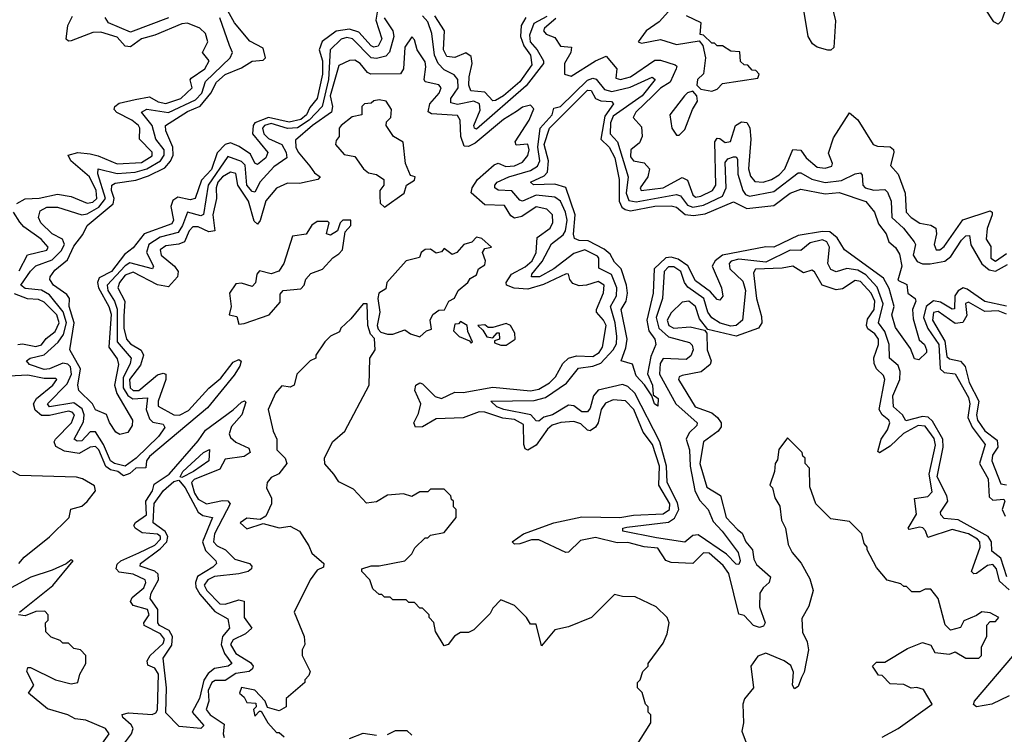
# Model space of a CAD drawing. Extents: x 2472589 to 2662339, y 701009 to 849030.
# Tile 389 of 406: x 2641315 to 2644957, y 757853 to 760497. Entities that reach past the tile are written whole.
import ezdxf

# ---------------------------------------------------------------- set-up
doc = ezdxf.new("R2010")
doc.units = 0

msp = doc.modelspace()

# ---------------------------------------------------------------- linework, layer by layer
at = {"layer": '0CON05XD'}
for points in [[(2644310.7, 760585), (2644332.6, 760492.6), (2644326.2, 760393.8), (2644315, 760383.8), (2644305, 760383.8), (2644265, 760395.6), (2644247.7, 760407.7), (2644231.9, 760435), (2644216.7, 760525)], [(2642638.1, 760531.9), (2642631.9, 760495), (2642654.1, 760425.9), (2642641.3, 760398.7), (2642625, 760394.8), (2642615, 760399.5), (2642569.9, 760449.9), (2642535, 760461.3), (2642485.9, 760454.1), (2642433.6, 760416.4), (2642422.7, 760385), (2642434.5, 760345), (2642435.1, 760295), (2642415.3, 760204.7), (2642388.1, 760171.9), (2642375.8, 760145), (2642355, 760128), (2642312.1, 760117.9), (2642235, 760134.7), (2642184.8, 760115.2), (2642178.4, 760105), (2642176.1, 760075), (2642233.3, 760005), (2642225.4, 759985), (2642195, 759961.2), (2642185, 759965.7), (2642168.9, 759999), (2642127.2, 760027.2), (2642095, 760041.2), (2642075, 760035.4), (2642045.8, 760004.2), (2642025, 759942.2), (2641987.3, 759902.7), (2641964.3, 759835.7), (2641945, 759830.4), (2641900.4, 759839.6), (2641881.8, 759828.2), (2641874, 759805), (2641883.3, 759755), (2641878.2, 759741.8), (2641775.8, 759704.2), (2641735, 759652.5), (2641702.1, 759627.9), (2641655, 759564.5), (2641608.6, 759541.4), (2641603.1, 759525), (2641605.8, 759505), (2641645, 759436.2), (2641653.3, 759406.7), (2641645.2, 759285), (2641675, 759241.9), (2641680.8, 759220.8), (2641666.1, 759145), (2641673.6, 759113.6), (2641732.5, 759015), (2641731.2, 758995), (2641715, 758970), (2641685, 758962.5), (2641670.7, 758970.7), (2641646.9, 759006.9), (2641636, 759036), (2641595, 759053.5), (2641583.8, 759075), (2641533.6, 759125), (2641529.7, 759145), (2641540.3, 759205), (2641500.5, 759275), (2641516.8, 759375), (2641498, 759435), (2641499.6, 759465), (2641489.4, 759479.4), (2641439.6, 759515), (2641426.4, 759535), (2641427.3, 759545), (2641445, 759570), (2641492.2, 759607.8), (2641515, 759658.2), (2641548.5, 759701.5), (2641564.7, 759735), (2641661.1, 759815), (2641664.2, 759835), (2641654.8, 759865.2), (2641655.5, 759885), (2641668.1, 759891.9), (2641745, 759903.2), (2641790.8, 759919.2), (2641851.2, 759948.8), (2641873.3, 759973.3), (2641882.1, 759995), (2641880.9, 760025), (2641855.4, 760085), (2641854.5, 760105), (2641935, 760156.6), (2641982.9, 760177.1), (2642021.6, 760225), (2642043.1, 760265), (2642075, 760293.5), (2642135, 760318.6), (2642175, 760343.8), (2642215, 760346.9), (2642224.5, 760355.5), (2642215, 760391.1), (2642166.6, 760416.6), (2642109, 760485), (2642065, 760565.3)], [(2643715, 760526.9), (2643680.9, 760489.1), (2643632.2, 760455), (2643603.3, 760415), (2643615, 760410), (2643685, 760423.1), (2643745, 760404.4), (2643828.3, 760418.3), (2643841.7, 760401.7), (2643852.5, 760355), (2643843.9, 760296.1), (2643822.5, 760275), (2643820, 760255), (2643835, 760240), (2643875, 760232.5)], [(2644965, 760544.7), (2644947.4, 760492.6), (2644935, 760480.4), (2644918.5, 760488.5), (2644885, 760539.4)], [(2641303.7, 759816.3), (2641335.5, 759834.5), (2641386.6, 759836.6), (2641455, 759851), (2641505, 759842.1), (2641565, 759817.5), (2641585, 759821.5), (2641599.8, 759835), (2641597.3, 759865), (2641573.5, 759915), (2641504.5, 759975), (2641493.8, 759995), (2641530, 760005), (2641575, 760000), (2641605, 759993.5), (2641675, 759963.6), (2641765, 759968.7), (2641805, 759992.9), (2641805, 760006.4), (2641758.2, 760055), (2641759.1, 760095), (2641753.8, 760105), (2641730, 760125), (2641673.7, 760153.7), (2641664.5, 760165), (2641666.7, 760175), (2641682.7, 760187.3), (2641742, 760201.9), (2641795, 760210.8), (2641826.7, 760193.3), (2641855, 760186.5), (2641911.1, 760205), (2641953.1, 760245), (2641945.5, 760274.4), (2641949.3, 760280.7), (2642000, 760315), (2642015.5, 760345), (2641991.4, 760375), (2642011.1, 760415), (2642002.5, 760445), (2641981.4, 760465), (2641935, 760483.3), (2641915, 760481.4), (2641815, 760438.8), (2641765, 760425.8), (2641725, 760395.8), (2641705, 760398.8), (2641675, 760431.7), (2641615, 760450.2), (2641585, 760449.3), (2641505, 760418.9), (2641495, 760417.8), (2641486.9, 760425), (2641492.5, 760475), (2641510, 760510)], [(2642663.3, 760503.3), (2642695.3, 760455), (2642699.4, 760435), (2642683.5, 760376.5), (2642668.8, 760361.2), (2642635, 760352.5), (2642615, 760356.1), (2642546.1, 760426.1), (2642525, 760431.2), (2642503.9, 760425), (2642463.4, 760385), (2642457.1, 760275), (2642434.4, 760175), (2642385.5, 760125), (2642343, 760097), (2642305, 760093.8), (2642245, 760112.9), (2642220, 760105), (2642213.6, 760095), (2642217.4, 760075), (2642235, 760056.9), (2642285, 760034.7), (2642301.2, 760005), (2642303.5, 759985), (2642255, 759952.5), (2642205, 759896.2), (2642185, 759859.1), (2642175, 759860.6), (2642154.5, 759884.5), (2642148.6, 759958.6), (2642135, 759972.4), (2642085, 759991.1), (2642011.8, 759885), (2641994.3, 759775.8), (2641985, 759770.8), (2641935, 759784.3), (2641917.6, 759735), (2641901.1, 759708.9), (2641835, 759691.7), (2641792.9, 759665), (2641784.4, 759635), (2641810, 759585), (2641806.2, 759575), (2641722.7, 759597.3), (2641705, 759586.6), (2641638.1, 759515), (2641640.5, 759495), (2641665.4, 759455), (2641675.5, 759425.5), (2641675.9, 759305), (2641727, 759245), (2641724.1, 759225), (2641697.7, 759172.3), (2641698.1, 759135), (2641715, 759106.8), (2641733.9, 759093.9), (2641787.2, 759097.2), (2641782.6, 759055), (2641795, 759019.6), (2641807.7, 759007.7), (2641845, 759000.4), (2641851.9, 758988.1), (2641828.1, 758955), (2641745.5, 758874.5), (2641705, 758844.3), (2641665, 758854.6), (2641650.3, 758865), (2641625.3, 758925.3), (2641595, 758972.5), (2641575, 758972.5), (2641545, 758939.1), (2641526.9, 758936.9), (2641516.7, 758945), (2641551.1, 759008.9), (2641552.9, 759035), (2641546.4, 759056.4), (2641515, 759079.2), (2641425, 759064.4), (2641417.5, 759075), (2641490.6, 759149.4), (2641506.5, 759185), (2641502.4, 759212.4), (2641492.5, 759222.5), (2641475, 759226.1), (2641425, 759204.5), (2641405, 759202.6), (2641351, 759221), (2641340.5, 759235), (2641354, 759245), (2641405, 759257.2), (2641456.8, 759303.2), (2641477.4, 759332.6), (2641487.6, 759375), (2641475.9, 759415.9), (2641425, 759479.1), (2641395, 759495.5), (2641335, 759502.3), (2641319.6, 759515), (2641355, 759566.5), (2641375, 759586.2), (2641435, 759608.4), (2641468.2, 759641.8), (2641480.4, 759665), (2641473.2, 759685), (2641434.6, 759705), (2641393.6, 759745), (2641384.4, 759765), (2641390.7, 759789.3), (2641415, 759802.7), (2641455, 759802.9), (2641545, 759775.3), (2641565, 759778.5), (2641607.2, 759802.8), (2641632.4, 759835), (2641604.2, 759925.8), (2641605.5, 759944.5), (2641675, 759927.8), (2641742.6, 759932.6), (2641785.3, 759945), (2641835.3, 759974.7), (2641849.6, 759995), (2641849.8, 760015), (2641818.7, 760055), (2641805, 760105.3), (2641765.5, 760155), (2641785, 760166.2), (2641865, 760152.8), (2641965, 760199.8), (2641988.4, 760225), (2642001.8, 760268.2), (2642093.8, 760355), (2642101.8, 760375), (2642091.5, 760401.5), (2642055, 760503.5)], [(2641865, 760503), (2641725, 760450), (2641643.5, 760485), (2641631.4, 760505)], [(2643265, 760508.7), (2643217.3, 760482.7), (2643200.2, 760439.8), (2643203.6, 760415), (2643229, 760385), (2643252.6, 760345), (2643252.7, 760335), (2643187.9, 760252.1), (2643005, 760091.2), (2642996.9, 760095), (2642994.8, 760105), (2643018.3, 760161.7), (2643015.8, 760185), (2642995, 760195.2), (2642935, 760183.5), (2642909.3, 760189.3), (2642909.2, 760205), (2642936.8, 760245), (2642936.2, 760275), (2642922.4, 760292.5), (2642885, 760311.1), (2642862.4, 760335), (2642849.5, 760365), (2642839.5, 760445), (2642825, 760488.5), (2642805, 760511)], [(2643187.6, 760505), (2643170.5, 760475), (2643168.1, 760435), (2643180, 760400), (2643203.9, 760365), (2643209.5, 760329.5), (2643165, 760267.2), (2643105, 760214.4), (2643075, 760197.3), (2643065, 760196.9), (2643035, 760228.3), (2642983.5, 760233.5), (2642976.7, 760255), (2642977.1, 760285), (2642988.9, 760335), (2642985, 760360.6), (2642965, 760373.6), (2642925, 760356.2), (2642895, 760360), (2642882.2, 760385), (2642886.8, 760455), (2642850.9, 760510.9)], [(2643298.5, 760501.5), (2643256.9, 760465), (2643252.9, 760455), (2643262.6, 760442.6), (2643295, 760431.2), (2643315, 760399.2), (2643356.7, 760395), (2643353.3, 760375), (2643330, 760335), (2643330, 760295), (2643355, 760287.5), (2643445, 760344.3), (2643485, 760361.2), (2643523.3, 760315), (2643520.6, 760280.6), (2643537.5, 760275), (2643575, 760285.4), (2643665, 760346.6), (2643685, 760346.7), (2643740, 760330), (2643745.5, 760325), (2643743.8, 760315), (2643720.7, 760265), (2643685, 760243.9), (2643656.7, 760215), (2643593.6, 760155), (2643584, 760135), (2643615, 760100), (2643617.5, 760065), (2643608.3, 760041.7), (2643575.7, 760015), (2643575, 759988.8), (2643585, 759974.4), (2643625, 759967.5), (2643644.3, 759945), (2643638.1, 759915), (2643610, 759875), (2643613.8, 759865), (2643695, 759874.7), (2643765, 759913.3), (2643785, 759902.5), (2643805, 759849.2), (2643815, 759840), (2643835, 759843.6), (2643878.1, 759865), (2643890.7, 759885), (2643886.4, 760045), (2643895, 760058.1), (2643905, 760057.5), (2643925, 760042.3), (2643944.1, 760045.9), (2643962.7, 760105), (2643985, 760118.2), (2644005, 760116.5), (2644016.2, 760096.2), (2644019.7, 760055), (2644011.2, 759945), (2644018, 759918.1), (2644035, 759897.8), (2644065, 759895.5), (2644095.8, 759905), (2644125, 759922.9), (2644145.9, 759945), (2644175, 760016.9), (2644205, 760013.6), (2644224.1, 759985), (2644265, 759951.5), (2644295, 759947.5), (2644318.8, 759955), (2644321.2, 759965), (2644307, 760003), (2644325, 760060), (2644385, 760152.5), (2644415, 760126), (2644471.9, 760035), (2644488.7, 760028.7), (2644535, 760026.9), (2644546.8, 760016.8), (2644549.1, 760005), (2644536.8, 759956.8), (2644564.6, 759925), (2644590.4, 759855), (2644594.6, 759785), (2644612.2, 759765), (2644645, 759743.3), (2644685, 759736.9), (2644704.2, 759725), (2644706.2, 759705), (2644697.3, 759665), (2644704.6, 759644.7), (2644718.8, 759645), (2644735, 759657.5), (2644803.4, 759756.6), (2644905, 759790), (2644912.5, 759785), (2644912, 759775), (2644894, 759724), (2644890.5, 759685), (2644907.6, 759657.6), (2644907.3, 759615), (2644925, 759603.8), (2644965, 759631.8)], [(2643875, 760232.5), (2643895, 760240), (2643915, 760260), (2644045, 760280), (2644050, 760295), (2644038.3, 760308.3), (2644025, 760310), (2644008.3, 760328.3), (2643995, 760330), (2643981.7, 760341.7), (2643978.3, 760378.3), (2643945, 760380), (2643915, 760400), (2643895, 760400), (2643885, 760410), (2643875, 760410), (2643845, 760440), (2643831.7, 760441.7), (2643836.2, 760485), (2643781.4, 760511.4)], [(2644697.6, 758947.6), (2644665, 758993.3), (2644638.6, 758995), (2644584.7, 758965.3), (2644535, 758918.9), (2644495, 758894.5), (2644489.3, 758899.3), (2644501.9, 758945), (2644525, 758978.8), (2644534.1, 759005), (2644530.4, 759015), (2644505, 759035.4), (2644494.7, 759055), (2644515.4, 759165), (2644510.3, 759180.3), (2644484.8, 759204.8), (2644475.3, 759225), (2644474.8, 759245.2), (2644491.8, 759295), (2644492.5, 759315), (2644478.2, 759335), (2644452.6, 759352.6), (2644447.6, 759365), (2644450.8, 759389.2), (2644475.9, 759425), (2644478.9, 759455), (2644465.1, 759485.1), (2644425, 759528.6), (2644405, 759531.9), (2644359.3, 759500.7), (2644335, 759497.2), (2644283.9, 759515), (2644255, 759563.8), (2644245, 759570), (2644215, 759560), (2644175, 759585.3), (2644135, 759577.4), (2644036.3, 759573.7), (2644029.5, 759560.5), (2644040.2, 759465), (2644059.2, 759399.2), (2644060, 759375), (2644047.5, 759355), (2643965, 759325.5), (2643860.3, 759350.3), (2643829.9, 759389.9), (2643814.5, 759435), (2643790, 759455), (2643765, 759451.2), (2643725, 759412.2), (2643709.7, 759385), (2643716.4, 759365), (2643734.2, 759355), (2643795, 759360.7), (2643848.6, 759348.6), (2643857.3, 759337.3), (2643858, 759275), (2643872.3, 759235), (2643868.7, 759221.3), (2643836.2, 759193.8), (2643765, 759180), (2643754.4, 759175), (2643751.8, 759165), (2643813.4, 759065), (2643875, 759041.9), (2643896.8, 759025), (2643910, 759005), (2643909.3, 758990.7), (2643899.1, 758975), (2643844, 758935), (2643830.6, 758855), (2643856.8, 758766.8), (2643907, 758737), (2643928, 758655), (2643970.4, 758610.4), (2643987.2, 758597.2), (2644001.6, 758565), (2644025.8, 758535.8), (2644030.6, 758500.6), (2644041, 758481), (2644092.5, 758435), (2644087.1, 758415), (2644064.8, 758395.1), (2644053.3, 758375), (2644052, 758325), (2644073.1, 758265), (2644066.9, 758253.1), (2644052, 758248), (2644030, 758255), (2643995, 758292.2), (2643975, 758296.9), (2643938.1, 758448.1), (2643917.4, 758477.4), (2643865, 758523.3), (2643845, 758524), (2643805, 758485.3), (2643725, 758488.3), (2643705, 758496.2), (2643675, 758541.6), (2643625, 758546.5), (2643565, 758562.7), (2643525, 758561.2), (2643445, 758580.8), (2643389.7, 758570.3), (2643345, 758526.4), (2643335, 758525.4), (2643235, 758571.8), (2643207.7, 758572.3), (2643165, 758557.1), (2643145, 758556.7), (2643136.7, 758565), (2643179.2, 758595), (2643290.8, 758635), (2643395, 758657.3), (2643534.5, 758654.5), (2643585, 758663.3), (2643695, 758669), (2643718.3, 758685), (2643720, 758705), (2643679.8, 758775), (2643681.8, 758845), (2643656.2, 758925), (2643620.8, 758970.8), (2643587.1, 759055), (2643556.2, 759086.2), (2643510.3, 759089.7), (2643481.9, 759078.1), (2643465.7, 759055), (2643455.2, 759004.9), (2643445, 758988.9), (2643425, 758976.2), (2643415, 758978.2), (2643391.3, 759001.3), (2643365, 759010), (2643316.5, 759006.5), (2643285, 758996.1), (2643267.8, 758982.2), (2643225, 758922.2), (2643195, 758903.8), (2643185, 758909.4), (2643179.7, 758925), (2643178.9, 758998.9), (2643145, 759017.4), (2643102.3, 759022.3), (2643035, 759045.2), (2643015, 759046.1), (2642955, 759023.9), (2642855, 759020.2), (2642805, 758990.8), (2642778.6, 758988.6), (2642772.3, 759005), (2642790.7, 759039.3), (2642798.2, 759075), (2642776.8, 759125), (2642780.9, 759145), (2642795, 759152.9), (2642805, 759149.6), (2642852.3, 759102.3), (2642875, 759095.3), (2642925, 759118.4), (2642955, 759117.5), (2643065, 759136.9), (2643205, 759124), (2643235, 759129.3), (2643275, 759153.6), (2643297.3, 759175), (2643324.1, 759225), (2643345.2, 759244.8), (2643375, 759253), (2643435, 759251), (2643458, 759265), (2643471.3, 759285), (2643483.9, 759365), (2643475, 759385.5), (2643448.9, 759415), (2643448.2, 759425), (2643475, 759486), (2643476.7, 759515), (2643455, 759527.6), (2643411.2, 759515), (2643385, 759512.3), (2643360.6, 759520.6), (2643350, 759535), (2643345.6, 759555.6), (2643337, 759557), (2643252.8, 759517.2), (2643195, 759499.6), (2643144, 759504), (2643115.7, 759515), (2643114.5, 759525), (2643133.6, 759555), (2643185, 759582.4), (2643210.3, 759605), (2643225.2, 759635), (2643228.6, 759691.4), (2643277.5, 759725), (2643286.7, 759746.7), (2643285.6, 759775), (2643265, 759796), (2643225, 759804.6), (2643171.9, 759768.1), (2643145, 759762.1), (2643131.6, 759771.6), (2643108.9, 759808.9), (2643035, 759812.1), (2642985.6, 759855.6), (2642988.5, 759875), (2643008.8, 759905), (2643070.2, 759959.8), (2643085, 759966), (2643113, 759953), (2643145, 759956.5), (2643175, 759969.1), (2643195, 759994), (2643199.6, 760015), (2643195, 760035.8), (2643152, 760032), (2643148, 760045), (2643200, 760125), (2643217, 760167), (2643205, 760180), (2643175, 760172.5), (2643152.5, 760157.5), (2643105, 760127.1), (2642999.8, 760040.2), (2642975, 760027.3), (2642959.2, 760029.2), (2642946.2, 760065), (2642943.8, 760125), (2642935, 760142.2), (2642838.6, 760148.6), (2642825.4, 760155.5), (2642831.8, 760185), (2642867.1, 760225), (2642874.3, 760245), (2642865, 760255.5), (2642815, 760266.2), (2642810.6, 760275), (2642817.9, 760322.1), (2642815, 760341.2), (2642785.7, 760385), (2642775, 760422.5), (2642765, 760433.3), (2642739.4, 760395), (2642734.5, 760315), (2642723.4, 760296.6), (2642613.8, 760295), (2642601, 760301), (2642574.8, 760334.8), (2642555, 760347.5), (2642535, 760346.2), (2642495, 760326.9), (2642463.8, 760215), (2642472, 760175), (2642468.9, 760155), (2642397.7, 760105), (2642335, 760051.2), (2642336.2, 760025), (2642345, 760006.2), (2642388.2, 759955), (2642405, 759930.5), (2642426.7, 759915), (2642418, 759905), (2642349.8, 759890.2), (2642305, 759891.8), (2642265, 759873.5), (2642225, 759826.9), (2642205, 759754.2), (2642195, 759740.5), (2642181.7, 759751.7), (2642160.7, 759825), (2642121.9, 759885), (2642115, 759927.1), (2642095, 759932), (2642065, 759915.2), (2642047.9, 759895), (2642041.2, 759875), (2642043.2, 759835), (2642029, 759775), (2642036.7, 759715), (2642015, 759711.3), (2641975, 759730.3), (2641955, 759730), (2641942.3, 759715), (2641925, 759674.6), (2641904.1, 759665.9), (2641855, 759659.8), (2641834.8, 759645.2), (2641838, 759625), (2641887.9, 759585), (2641901.5, 759565), (2641898.1, 759545), (2641865, 759507.8), (2641825, 759515.3), (2641735, 759562.6), (2641705, 759551), (2641684.4, 759525), (2641678.4, 759505), (2641703.2, 759455), (2641700.4, 759399.5), (2641700, 759355), (2641710, 759315), (2641725, 759298.1), (2641763.9, 759273.9), (2641772.8, 759255), (2641761.5, 759218.5), (2641721.3, 759165), (2641723.9, 759135), (2641735, 759124.8), (2641755, 759124.4), (2641825, 759182.5), (2641845, 759189.5), (2641855, 759185.8), (2641855.3, 759165), (2641827.2, 759085), (2641826.9, 759066.9), (2641885, 759035.2), (2641906.6, 759033.4), (2641939.3, 759050.7), (2642015, 759133.1), (2642059.5, 759170.5), (2642105, 759230), (2642125, 759240), (2642133.9, 759233.9), (2642129.4, 759215), (2642108.3, 759181.7), (2642009.6, 759060.5), (2641795, 758880.4), (2641784.1, 758865), (2641781.3, 758838.7), (2641745, 758837), (2641721.8, 758818.2), (2641699.3, 758809.3), (2641677.5, 758825), (2641651.3, 758831.3), (2641633.5, 758843.5), (2641607.7, 758905), (2641595, 758918.1), (2641575, 758914.8), (2641535, 758891.4), (2641480.4, 758900.4), (2641448.1, 758918.1), (2641442.9, 758935), (2641447.1, 758945), (2641506.8, 759005), (2641517.8, 759035), (2641508.5, 759045), (2641495, 759048.1), (2641425, 759032.2), (2641395, 759032), (2641372.3, 759052.3), (2641366, 759075), (2641376.7, 759095), (2641437.7, 759145), (2641452, 759165), (2641448.7, 759168.7), (2641405, 759169.8), (2641345, 759181.5), (2641275, 759177.8)], [(2644966.2, 758435), (2644944.5, 758504.5), (2644911.1, 758531), (2644909.4, 758565), (2644897.4, 758585), (2644786.4, 758646.4), (2644735, 758650.9), (2644721.9, 758665), (2644720.8, 758675), (2644747.8, 758715), (2644744.8, 758735), (2644708.7, 758805), (2644731.6, 758915), (2644729.4, 758945), (2644691.2, 759011.2), (2644675.9, 759025.9), (2644655, 759028.9), (2644592.4, 759012.4), (2644580.5, 759035), (2644546.8, 759065), (2644544.4, 759105), (2644570.2, 759165), (2644572.6, 759195), (2644565, 759217.3), (2644532.3, 759245), (2644531.6, 759295), (2644515, 759342.6), (2644491.3, 759375), (2644509.1, 759445), (2644487.3, 759507.3), (2644445, 759553.2), (2644415, 759570.3), (2644375, 759576.8), (2644335, 759563.5), (2644315, 759571.9), (2644304.7, 759595), (2644310.4, 759655), (2644300.7, 759675), (2644285, 759682), (2644238.6, 759671.4), (2644205, 759642.3), (2644165, 759644), (2644075, 759599.7), (2643975, 759611.2), (2643946.5, 759603.5), (2643939.2, 759595), (2643942.3, 759575), (2643989.7, 759529.7), (2643999.8, 759495), (2643988.8, 759385), (2643965.2, 759364.8), (2643945, 759363.3), (2643905.7, 759374.3), (2643875, 759393.5), (2643860.9, 759415), (2643845.2, 759465), (2643786.9, 759506.9), (2643774.3, 759524.3), (2643760.2, 759565), (2643735, 759582.6), (2643715, 759581.9), (2643699.2, 759565), (2643692.6, 759465), (2643670, 759395), (2643679.6, 759355), (2643715, 759323.7), (2643792.2, 759302.2), (2643802.5, 759292.5), (2643806.8, 759275), (2643797.2, 759252.8), (2643780.4, 759239.6), (2643695, 759242.8), (2643683.8, 759225), (2643681.5, 759185), (2643741.8, 759075), (2643820.6, 759005), (2643820, 758995), (2643791.2, 758968.8), (2643780.5, 758945), (2643792.1, 758905), (2643794.8, 758845), (2643812, 758755), (2643829.4, 758719.4), (2643861.6, 758685), (2643879.7, 758639.7), (2643913.8, 758605), (2643973.1, 758525), (2643980, 758495), (2643975, 758481.2), (2643965, 758481.9), (2643929.9, 758519.9), (2643825, 758590.7), (2643805, 758587.9), (2643775, 758564.3), (2643670.1, 758580.1), (2643546.2, 758605), (2643546.2, 758615), (2643561.1, 758618.9), (2643715, 758637.4), (2643737.3, 758652.7), (2643753.8, 758685), (2643748.8, 758708.9), (2643710, 758785), (2643708.1, 758845), (2643683, 758935), (2643591, 759115), (2643565, 759139.7), (2643545, 759147.5), (2643455, 759126.4), (2643437.8, 759105), (2643425, 759060), (2643415, 759045.5), (2643395, 759046), (2643365, 759068.2), (2643345, 759070), (2643285.4, 759035), (2643254, 759026), (2643235, 759010.9), (2643225, 759013.1), (2643205.2, 759035.2), (2643105.8, 759055), (2643080, 759065), (2643057.5, 759085), (2643217.9, 759087.9), (2643260.6, 759099.4), (2643337.9, 759152.1), (2643382, 759208), (2643435, 759214.5), (2643465, 759226.2), (2643510.8, 759275), (2643522.2, 759297.8), (2643524.2, 759325), (2643517.6, 759375), (2643500.2, 759435), (2643522.9, 759475), (2643524, 759505), (2643504.1, 759554.1), (2643457.7, 759577.7), (2643457.6, 759615), (2643452.2, 759622.2), (2643405, 759645.7), (2643365, 759631.9), (2643290.3, 759575), (2643237.5, 759545), (2643208.5, 759545), (2643209.4, 759555), (2643247.4, 759602.6), (2643282.1, 759667.9), (2643325, 759701), (2643334.5, 759715), (2643339.6, 759755), (2643334.3, 759785), (2643315, 759825.3), (2643295, 759840), (2643225, 759847.4), (2643175, 759825.3), (2643165, 759828.7), (2643135, 759863.4), (2643085, 759866.2), (2643072.1, 759875), (2643072.1, 759885), (2643081.1, 759895), (2643124.5, 759915), (2643205, 759939.2), (2643229.8, 759955), (2643239.5, 759975), (2643231.9, 760025), (2643240.5, 760095), (2643285.1, 760144.9), (2643290.5, 760169.5), (2643315, 760175.5), (2643415, 760272.9), (2643435, 760280.2), (2643447.1, 760277.1), (2643478.1, 760238.2), (2643505, 760230.9), (2643572.6, 760247.4), (2643655, 760284.4), (2643665.4, 760275), (2643617.9, 760215), (2643510.8, 760139.2), (2643500.6, 760115), (2643499, 760075), (2643526.8, 760045), (2643566, 759915), (2643558.3, 759855), (2643567.8, 759827.8), (2643595, 759822.4), (2643745, 759849.4), (2643759.3, 759845), (2643785, 759810.4), (2643805, 759802.7), (2643845, 759810.9), (2643915, 759843.7), (2643928.4, 759875), (2643925, 759968), (2643935, 759982.1), (2643955, 759989.2), (2643965, 759989.4), (2643970.6, 759980.6), (2643972.1, 759925), (2643990, 759865), (2644000.2, 759850.1), (2644015, 759843.2), (2644105, 759860.8), (2644195, 759930.7), (2644205, 759930.3), (2644245, 759906.5), (2644295, 759894.8), (2644355, 759902.2), (2644405, 759926.8), (2644425, 759930), (2644431.7, 759921.7), (2644434.4, 759885), (2644442.5, 759875), (2644475, 759866.3), (2644515, 759867.9), (2644525, 759858.6), (2644538.4, 759825), (2644541.1, 759765), (2644584.7, 759725), (2644623.8, 759675), (2644629.1, 759665), (2644619.8, 759625), (2644635, 759602), (2644655, 759593.5), (2644682.9, 759592.9), (2644737.2, 759602.8), (2644759.8, 759620.2), (2644798.7, 759681.3), (2644815, 759696.6), (2644828.2, 759698.2), (2644833.4, 759663.4), (2644873.6, 759593.6), (2644901.6, 759571.6), (2644925, 759566.3), (2644969, 759591)], [(2643675, 759066.7), (2643663.1, 759075), (2643653.8, 759105), (2643626.4, 759146.4), (2643595, 759178.8), (2643581.9, 759221.9), (2643540, 759235), (2643557.6, 759282.4), (2643562.5, 759315), (2643540, 759425), (2643558.2, 759455), (2643563.1, 759485), (2643559.7, 759515), (2643539.6, 759575), (2643515, 759600), (2643498.8, 759628.8), (2643477.2, 759647.2), (2643418.3, 759678.3), (2643385, 759680.3), (2643367.6, 759687.6), (2643363.2, 759703.2), (2643369.2, 759775), (2643335, 759875.5), (2643295, 759888.4), (2643215.6, 759885.6), (2643204, 759895), (2643255, 759918.8), (2643267.2, 759932.8), (2643271, 759975), (2643255.6, 760035), (2643275, 760095.7), (2643415, 760235.7), (2643428.9, 760235), (2643445.2, 760205.2), (2643465, 760196.8), (2643504.5, 760194.5), (2643511.9, 760185), (2643479.8, 760140.2), (2643464.7, 760055), (2643495.7, 760025), (2643516.4, 759985), (2643532.6, 759905), (2643532.7, 759825), (2643542.8, 759802.8), (2643554.1, 759794.1), (2643575, 759789.4), (2643665, 759807.4), (2643725, 759808.1), (2643745, 759802.5), (2643776.2, 759776.2), (2643807.9, 759772.1), (2643851, 759779), (2643955, 759823.3), (2644005, 759798.2), (2644105, 759809.3), (2644165, 759855.3), (2644205, 759869.6), (2644295, 759852.1), (2644346.9, 759856.9), (2644445, 759824), (2644477.5, 759785), (2644492, 759742), (2644520, 759705), (2644530, 759675), (2644555, 759654), (2644569.6, 759629.6), (2644578, 759585), (2644563, 759533), (2644597, 759517), (2644600, 759485), (2644627.5, 759465), (2644630, 759455), (2644617.5, 759425), (2644619.7, 759389.7), (2644642.5, 759312.5), (2644662.5, 759295), (2644670, 759275), (2644670, 759265), (2644641.7, 759238.3), (2644625, 759242.5), (2644610.7, 759280.7), (2644555, 759357.5), (2644541.1, 759405), (2644549.4, 759435), (2644531.8, 759501.8), (2644510.7, 759540.7), (2644365.5, 759645.5), (2644339.1, 759689.2), (2644311.7, 759711.7), (2644285, 759713.5), (2644195, 759698.1), (2644105, 759655.5), (2644075, 759656.7), (2643914.4, 759625.6), (2643887.3, 759605), (2643877.1, 759585), (2643910.8, 759505), (2643915.6, 759474.4), (2643905, 759458.8), (2643895, 759462), (2643870.1, 759490.1), (2643815, 759530.7), (2643786.1, 759586.1), (2643750.4, 759610.4), (2643725, 759617.8), (2643705, 759615.3), (2643662.3, 759575), (2643658.4, 759485), (2643635.2, 759385), (2643641.8, 759345), (2643664.6, 759315), (2643667.9, 759295), (2643649.9, 759250.1), (2643636.8, 759186.8), (2643655.9, 759145), (2643658.3, 759108.3), (2643676.5, 759095), (2643675, 759066.7)], [(2643755, 760070), (2643775, 760090), (2643803.3, 760165), (2643822.5, 760195), (2643820, 760215), (2643805, 760232.5), (2643785, 760226), (2643774, 760215), (2643720, 760145), (2643727.5, 760095), (2643745, 760070), (2643755, 760070)], [(2642665, 759802.5), (2642736.9, 759855), (2642745.9, 759884.1), (2642775, 759903.3), (2642777.5, 759915), (2642760, 759920), (2642742.5, 759965), (2642733.6, 760043.6), (2642697.5, 760065), (2642670, 760105), (2642671.7, 760118.3), (2642687.5, 760135), (2642690, 760165), (2642670, 760195), (2642645, 760200), (2642625, 760196.7), (2642615, 760187.5), (2642590, 760185), (2642580, 760175), (2642580, 760145), (2642545, 760137.5), (2642503.8, 760105), (2642496.7, 760095), (2642496.7, 760065), (2642485, 760050), (2642483.3, 760035), (2642515, 759997.5), (2642555, 759990), (2642586.2, 759945), (2642605, 759930), (2642635, 759923.8), (2642662.5, 759905), (2642662.5, 759885), (2642647.5, 759865), (2642646.7, 759845), (2642648.3, 759818.3), (2642665, 759802.5)], [(2641312.5, 759567.5), (2641343.1, 759626.9), (2641415, 759643.8), (2641420.6, 759655), (2641393.9, 759685), (2641330.2, 759730.1), (2641315, 759747.5), (2641292.3, 759785)], [(2642125, 759370), (2642145, 759372.5), (2642237.5, 759405), (2642278.3, 759451.7), (2642278.3, 759481.7), (2642290, 759495), (2642355, 759501.2), (2642366.7, 759515), (2642373, 759537), (2642391.7, 759558.3), (2642435, 759573.8), (2642473.8, 759616.2), (2642495, 759630), (2642508.8, 759645), (2642518.3, 759711.7), (2642540, 759735), (2642540, 759755), (2642510, 759755), (2642500, 759745), (2642490, 759715), (2642465, 759700), (2642450, 759705), (2642460, 759745), (2642455, 759750), (2642415, 759750), (2642395, 759736.7), (2642375, 759703.8), (2642323.6, 759696.4), (2642292.5, 759595), (2642273.1, 759566.9), (2642245, 759556), (2642202, 759568), (2642192.5, 759555), (2642187, 759523), (2642175, 759510), (2642135, 759522.5), (2642115, 759520), (2642091.2, 759485), (2642096.7, 759435), (2642090, 759405), (2642118.3, 759398.3), (2642125, 759370)], [(2642795, 759323.3), (2642820, 759345), (2642838.3, 759351.7), (2642833.8, 759385), (2642843.6, 759406.4), (2642865, 759422.5), (2642886.4, 759423.6), (2642902.5, 759455), (2642923, 759467), (2642937.5, 759495), (2642972.5, 759525), (2642980.7, 759539.3), (2643005, 759552.5), (2643012.5, 759575), (2643035, 759590), (2643037.5, 759605), (2643027.5, 759635), (2643035, 759650), (2643060, 759655), (2643025, 759686.7), (2643005, 759692.5), (2642987, 759673), (2642957.5, 759665), (2642932.5, 759635), (2642915, 759627.5), (2642885, 759650), (2642875, 759637.5), (2642855, 759632.5), (2642835, 759647.5), (2642815, 759646.2), (2642800, 759635), (2642793.3, 759616.7), (2642745, 759604), (2642673.3, 759525), (2642669.3, 759500.7), (2642643.3, 759485), (2642640, 759465), (2642646.7, 759415), (2642636.7, 759365), (2642641.2, 759351.2), (2642651.2, 759341.2), (2642675, 759333.3), (2642695, 759333.3), (2642739.3, 759349.3), (2642760, 759335), (2642795, 759323.3)], [(2644965, 759437.4), (2644885, 759453.9), (2644820, 759500), (2644805, 759504.5), (2644786, 759494), (2644774.8, 759475), (2644772.5, 759427.5), (2644765, 759425.4), (2644721.4, 759451.4), (2644695, 759456.1), (2644668.6, 759435), (2644658.9, 759395), (2644674.7, 759354.7), (2644714.6, 759295), (2644720.4, 759205), (2644735, 759192), (2644775.9, 759185.9), (2644825, 759099.2), (2644829.6, 759075), (2644821.8, 759025), (2644839, 758989), (2644887, 758925), (2644865.9, 758855), (2644897.5, 758797.5), (2644901.6, 758731.6), (2644915, 758719.1), (2644955, 758723.1), (2644959.6, 758715), (2644949, 758685), (2644959.9, 758659.9)], [(2641308, 759295), (2641325, 759297.5), (2641375, 759287.2), (2641395, 759294.2), (2641412.5, 759317.5), (2641446.5, 759343.5), (2641460.5, 759375), (2641452.5, 759405), (2641405, 759451.4), (2641385, 759461.7), (2641343.5, 759463.5), (2641295, 759482.9)], [(2643592.5, 757805), (2643650, 757895), (2643650, 757925), (2643640, 757935), (2643640, 757955), (2643630, 757965), (2643617, 758007), (2643600, 758025), (2643600, 758045), (2643610, 758055), (2643620, 758085), (2643640, 758105), (2643640, 758115), (2643695, 758190), (2643710, 758225), (2643717.5, 758265), (2643710, 758285), (2643670, 758325), (2643591.7, 758361.7), (2643545, 758362.5), (2643515, 758370), (2643430, 758285), (2643345, 758250), (2643295, 758240), (2643245, 758180), (2643225, 758260), (2643205, 758260), (2643190, 758285), (2643145, 758330), (2643095, 758350), (2643065, 758320), (2643055, 758300), (2642995, 758240), (2642975, 758230), (2642945, 758230), (2642923.6, 758216.4), (2642900, 758185), (2642885, 758180), (2642853, 758233), (2642847, 758267), (2642830, 758285), (2642830, 758295), (2642805, 758320), (2642795, 758320), (2642775, 758340), (2642755, 758340), (2642745, 758350), (2642695, 758350), (2642685, 758360), (2642665, 758360), (2642655, 758370), (2642645, 758370), (2642621.7, 758391.7), (2642610, 758425), (2642580, 758455), (2642580, 758465), (2642615, 758476.2), (2642645, 758476.2), (2642740, 758495), (2642765, 758520), (2642777, 758543), (2642815, 758580), (2642825, 758580), (2642835, 758590), (2642885, 758600), (2642930, 758655), (2642930, 758685), (2642920, 758695), (2642920, 758715), (2642911.7, 758721.7), (2642910, 758735), (2642885, 758760), (2642835, 758760), (2642825, 758750), (2642795, 758750), (2642765, 758732.5), (2642735, 758742.5), (2642675, 758737.5), (2642635, 758712.5), (2642598.3, 758708.3), (2642549.3, 758759.3), (2642495, 758787.5), (2642476.7, 758815), (2642443.9, 758853.9), (2642442.5, 758875), (2642472.5, 758935), (2642517.5, 758975), (2642607.5, 759145), (2642610, 759245), (2642630, 759275), (2642627, 759317), (2642613, 759333), (2642602.5, 759365), (2642600, 759445), (2642585, 759446), (2642540, 759390), (2642502.5, 759355), (2642498.3, 759341.7), (2642465, 759326.2), (2642443.8, 759305), (2642410, 759255), (2642410, 759245), (2642390, 759235), (2642340, 759185), (2642330, 759145), (2642315, 759137.5), (2642285, 759142), (2642261.4, 759115), (2642233.8, 759055), (2642252, 758975), (2642266.7, 758945), (2642266.7, 758905), (2642297.5, 758875), (2642302.5, 758855), (2642273, 758817), (2642245, 758802.5), (2642230, 758785), (2642227.5, 758765), (2642246.4, 758726.4), (2642246.7, 758705), (2642225, 758660), (2642205, 758647.5), (2642155, 758652.5), (2642130, 758635), (2642155, 758613.3), (2642215, 758632.5), (2642275, 758616.7), (2642315, 758622.5), (2642350, 758605), (2642385, 758550), (2642395, 758522.5), (2642440, 758485), (2642438.3, 758471.7), (2642415, 758460), (2642390, 758425), (2642330, 758305), (2642367.5, 758215), (2642370, 758185), (2642360, 758165), (2642360, 758145), (2642390, 758085), (2642385, 758070), (2642370, 758055), (2642370, 758045), (2642300, 757985), (2642300, 757955), (2642275, 757940), (2642231.7, 757951.7), (2642222.5, 757975), (2642185, 758016.2), (2642135, 758026), (2642127.5, 758005), (2642145, 757990), (2642155, 757970), (2642188.3, 757968.3), (2642190, 757955), (2642180, 757945), (2642185, 757920), (2642201.7, 757938.3), (2642208.3, 757938.3), (2642232.5, 757895), (2642265, 757860), (2642275, 757860), (2642293, 757843)], [(2644965, 759406.7), (2644935, 759419.3), (2644885, 759417.2), (2644825, 759451.5), (2644813.3, 759446.7), (2644818.1, 759401.9), (2644804.2, 759375.8), (2644775, 759372.9), (2644712.3, 759417.6), (2644695, 759413.5), (2644691.3, 759385), (2644737.1, 759307.1), (2644745, 759250.9), (2644755, 759241.9), (2644795, 759233.1), (2644813.1, 759213.1), (2644827.6, 759155), (2644862.5, 759085), (2644854, 759035), (2644858, 759015), (2644885, 758976.2), (2644931.4, 758941.4), (2644932.9, 758915), (2644914.2, 758885), (2644911.6, 758865), (2644945, 758780), (2644965, 758775.4)], [(2642985, 759300), (2642990, 759305), (2642973, 759343), (2642970, 759365), (2642945, 759380), (2642938.3, 759371.7), (2642925, 759370), (2642920, 759345), (2642940, 759325), (2642978.3, 759308.3), (2642985, 759300)], [(2643115, 759292.5), (2643147.5, 759315), (2643147, 759337), (2643130, 759365), (2643115, 759372.5), (2643065, 759357.5), (2643048.3, 759358.3), (2643035, 759367.5), (2643010, 759365), (2643028.3, 759348.3), (2643043, 759323), (2643065, 759320), (2643081.7, 759338.3), (2643088.3, 759338.3), (2643090, 759315), (2643071.7, 759308.3), (2643071.7, 759301.7), (2643095, 759292.5), (2643115, 759292.5)], [(2641698.8, 757815), (2641728.2, 757855), (2641734, 757875), (2641727.7, 757887.6), (2641696.2, 757915), (2641694, 757926), (2641717.1, 757932.9), (2641805, 757925.9), (2641818.1, 757931.9), (2641825, 757943.8), (2641827.9, 758075), (2641815, 758097.2), (2641788.9, 758108.9), (2641785.8, 758125), (2641797.4, 758145), (2641845, 758188.4), (2641850.4, 758205), (2641836.2, 758225), (2641775.4, 758255), (2641774.2, 758265.8), (2641793.8, 758295), (2641787.5, 758315), (2641735, 758329.4), (2641724.2, 758344.2), (2641731.1, 758358.9), (2641774.3, 758395), (2641781.4, 758415), (2641778.5, 758425), (2641735, 758445.5), (2641683.3, 758453.3), (2641671.3, 758465), (2641675, 758481.9), (2641689.2, 758495), (2641755, 758524.1), (2641815, 758552.6), (2641836.1, 758575), (2641835.2, 758585), (2641825, 758593.8), (2641768.5, 758598.5), (2641741.5, 758615), (2641737.1, 758625), (2641743.7, 758636.3), (2641783.6, 758665), (2641782, 758715), (2641806.1, 758753.9), (2641812, 758778), (2641867.2, 758815), (2641975, 758938.8), (2642002, 758978), (2642105, 759052.9), (2642135, 759082), (2642146.1, 759086.1), (2642151.7, 759081.7), (2642136.1, 759035), (2642098.4, 758991.6), (2642089.3, 758965), (2642095, 758951.1), (2642113.9, 758933.9), (2642161.9, 758911.9), (2642167.9, 758895), (2642145, 758880.5), (2642075, 758870.4), (2642055.7, 758834.3), (2641960, 758795), (2641950.2, 758785), (2641961.2, 758745), (2641975, 758722.6), (2642005.6, 758705.7), (2642065, 758718.1), (2642085, 758716.8), (2642093.8, 758705), (2642080.4, 758679.6), (2642035.5, 758595), (2642032, 758565), (2642045, 758550), (2642075.7, 758535.7), (2642110.9, 758500.9), (2642165, 758484.6), (2642173.4, 758475), (2642172.3, 758465), (2642160.5, 758455), (2642125, 758446.5), (2642035, 758436.6), (2642011.1, 758425), (2641997.2, 758405), (2642007.3, 758385), (2642055, 758336.1), (2642075, 758334.1), (2642125, 758350.5), (2642145.5, 758345), (2642144.8, 758285), (2642173.5, 758245), (2642150, 758225), (2642105, 758202.2), (2642094.5, 758185), (2642115, 758152.2), (2642168.6, 758118.6), (2642178.8, 758105), (2642176.6, 758095), (2642163.5, 758085), (2642115, 758077.5), (2642075, 758052.4), (2642037.7, 758052.3), (2642025.7, 758045), (2642012.6, 758015), (2642014.8, 757975.2), (2642004.2, 757945), (2642019.3, 757925), (2642070.9, 757890.9), (2642067, 757855), (2642071.2, 757841.2)], [(2644505, 757842.9), (2644565, 757874.3), (2644690, 757965), (2644658.3, 758018.3), (2644633.6, 758026.4), (2644613, 758023), (2644585, 758037.5), (2644535, 758040), (2644505, 758070), (2644491.7, 758071.7), (2644470, 758105), (2644485, 758120), (2644515, 758120), (2644599.3, 758170.7), (2644655, 758192.5), (2644685, 758182.5), (2644700, 758155), (2644755, 758150), (2644775, 758157.5), (2644814.4, 758134.4), (2644862.5, 758135), (2644873.3, 758145), (2644873, 758177), (2644892.5, 758215), (2644893, 758257), (2644905, 758270), (2644925, 758270), (2644937.5, 758285), (2644905, 758302.5), (2644873.6, 758306.4), (2644855, 758292.5), (2644807, 758273), (2644795, 758247.5), (2644758.3, 758238.3), (2644738.3, 758258.3), (2644712.5, 758355), (2644685, 758390), (2644665, 758390), (2644645, 758380), (2644615, 758380), (2644595, 758400), (2644585, 758400), (2644575, 758410), (2644523.6, 758423.6), (2644485, 758470), (2644450, 758535), (2644450, 758545), (2644438.3, 758558.3), (2644430, 758595), (2644385, 758640), (2644315, 758650), (2644260, 758705), (2644238.3, 758768.3), (2644237, 758837), (2644220, 758855), (2644220, 758875), (2644211.7, 758881.7), (2644210, 758895), (2644155, 758950), (2644123, 758907), (2644118.3, 758868.3), (2644110, 758855), (2644107.5, 758825), (2644090, 758775), (2644100, 758765), (2644108.3, 758728.3), (2644127, 758697), (2644132.5, 758645), (2644147.5, 758615), (2644157.5, 758555), (2644172.5, 758525), (2644206.2, 758486.2), (2644238.3, 758428.3), (2644250, 758385), (2644233.6, 758326.4), (2644208.3, 758281.7), (2644210.7, 758230.7), (2644227.5, 758195), (2644232.5, 758165), (2644217, 758083), (2644206.7, 758063.3), (2644195, 758030), (2644181.7, 758021.7), (2644173.3, 758035), (2644177, 758083), (2644167.3, 758107.3), (2644142.5, 758125), (2644075, 758152.5), (2644045, 758142.5), (2644020, 758105), (2644030, 758025), (2643996.4, 757983.6), (2643990, 757965), (2643992.5, 757895), (2643986, 757865), (2644043.3, 757713.3)], [(2644975, 758387.3), (2644939, 758419), (2644927.9, 758465), (2644915, 758480.8), (2644895, 758477.5), (2644855, 758448.4), (2644845, 758446.9), (2644835.4, 758455), (2644868, 758545), (2644866.8, 758565), (2644857.8, 758575), (2644825, 758594.8), (2644765, 758610.4), (2644675, 758580.6), (2644666.2, 758606.2), (2644656.3, 758616.3), (2644645, 758619.2), (2644605, 758610.8), (2644601.4, 758615), (2644632.3, 758667.7), (2644624.6, 758725.4), (2644675, 758732.8), (2644690.5, 758749.5), (2644678.8, 758815), (2644702.8, 758922.8), (2644697.6, 758947.6)], [(2641915, 758803.1), (2641908.8, 758805), (2641918.4, 758825), (2641995, 758895.9), (2642017.1, 758907.1), (2642014.6, 758865), (2641958.2, 758825), (2641915, 758803.1)], [(2641312, 758485), (2641331.9, 758508.1), (2641425, 758582.9), (2641497.5, 758655), (2641504, 758686), (2641545, 758697.1), (2641565, 758713.6), (2641595, 758753.8), (2641591.7, 758771.7), (2641547.7, 758797.7), (2641525, 758803.8), (2641315, 758810), (2641290, 758825)], [(2641985, 757874.1), (2641905, 757881.9), (2641855, 757932), (2641857.4, 758025), (2641845.3, 758135), (2641877.6, 758182.4), (2641880.6, 758215), (2641867.5, 758237.5), (2641832.6, 758255), (2641825.7, 758265), (2641826.2, 758315), (2641797, 758355), (2641801.3, 758375), (2641827.9, 758425), (2641826.8, 758445), (2641815, 758456.5), (2641760.5, 758475), (2641761.8, 758485), (2641835, 758539.3), (2641859.1, 758565), (2641862.3, 758585), (2641853.6, 758603.6), (2641808.4, 758635), (2641812.7, 758707.3), (2641846.8, 758755), (2641885, 758788.1), (2641903.7, 758793.7), (2641927.2, 758765), (2641974.9, 758674.9), (2641992.5, 758662.5), (2642028.2, 758655), (2641991.7, 758565), (2642002.3, 758532.3), (2642040, 758495), (2642042.9, 758485), (2642029, 758471), (2641972.7, 758437.3), (2641965.2, 758415), (2641967, 758397), (2641981.2, 758371.2), (2642036.9, 758306.9), (2642085, 758280), (2642090.6, 758245), (2642065.2, 758215), (2642060.6, 758185), (2642071.9, 758151.9), (2642100, 758115), (2642086, 758105), (2642035, 758096.6), (2642011.9, 758078.1), (2641996.5, 758053.5), (2641979.8, 757985), (2641953.4, 757935), (2641995.5, 757885), (2641985, 757874.1)], [(2641313.8, 758305), (2641437.1, 758402.9), (2641512.5, 758495), (2641505, 758498), (2641487, 758483), (2641435, 758460), (2641356.2, 758433.8), (2640885, 758178.6)], [(2641581.2, 757765), (2641646.2, 757855), (2641632.5, 757875), (2641560, 757905), (2641520.6, 757910.6), (2641493.3, 757925), (2641417.6, 757947.6), (2641347.5, 758005), (2641366.7, 758035), (2641341.2, 758085), (2641345, 758100), (2641355, 758100), (2641447.5, 758055), (2641505, 758040), (2641530, 758045), (2641537.5, 758075), (2641560, 758115), (2641560, 758145), (2641540, 758165), (2641515, 758170), (2641495, 758190), (2641475, 758190), (2641465, 758200), (2641431.7, 758211.7), (2641411.7, 758231.7), (2641410, 758265), (2641420, 758275), (2641420, 758295), (2641408.3, 758308.3), (2641375, 758306.7), (2641335, 758291.2), (2641310, 758295)], [(2644975.1, 757994.9), (2644910.6, 757965), (2644854.3, 757954.3), (2644842.9, 757962.9), (2644846.7, 757975), (2645045, 758208.4)], [(2642535, 757837.5), (2642585, 757857.5), (2642635, 757850)], [(2642675, 757852.5), (2642705, 757867.5), (2642747, 757867), (2642765, 757850)]]:
    msp.add_lwpolyline(points, dxfattribs=at)

doc.saveas('drawing.dxf')
